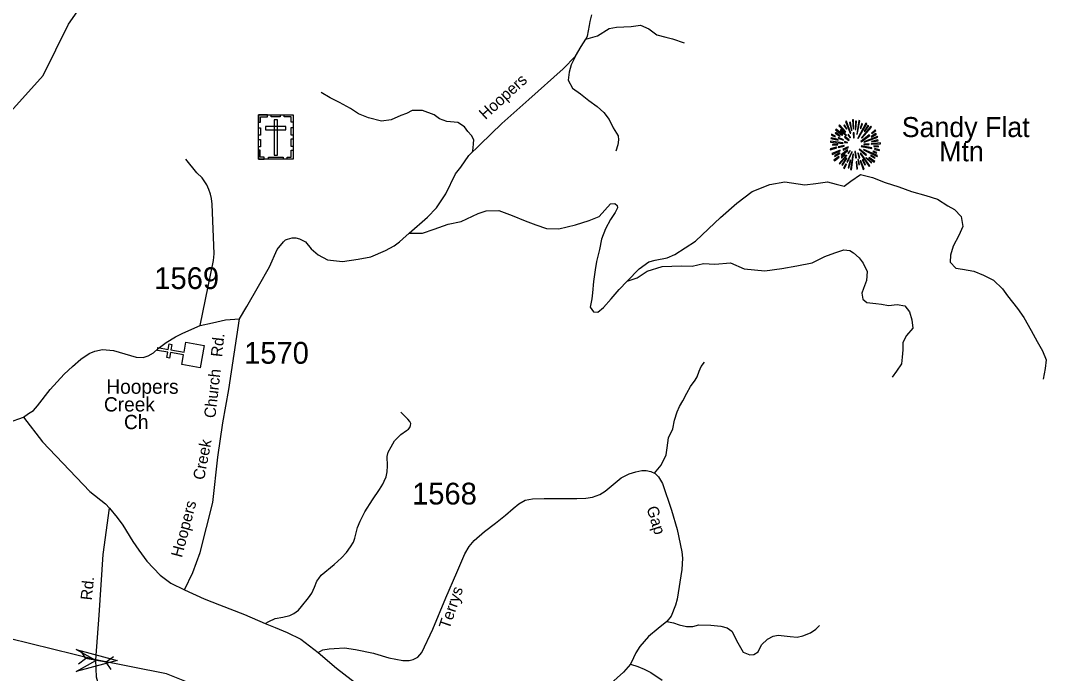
# Model space of a CAD drawing. Extents: x 884530 to 1028605, y 526725 to 653634.
# Drawn here: x 975676 to 981664, y 631442 to 635186 of the extents above; entities that cross this region are included whole.
import ezdxf

# ---------------------------------------------------------------- set-up
doc = ezdxf.new("R2010")
doc.units = 0
for name, color, linetype in [('Exist Cultural Cemetery CELL', 7, 'Continuous'), ('Exist Cultural Church CELL', 7, 'Continuous'), ('Exist Cultural Church Label', 7, 'Continuous'), ('Exist Geographical Mountain Summit CELL', 7, 'Continuous'), ('Exist Geographical Mountain Summit Label', 7, 'Continuous'), ('Exist Hydrographic Creek Single Shore', 7, 'Continuous'), ('Exist Road Non-System Type 51', 7, 'Continuous'), ('Exist Road Secondary Structure Pipe Attributed CELL', 7, 'Continuous'), ('Exist Road Secondary Structure Pipe CELL', 7, 'Continuous'), ('Exist Road Secondary Type 51 Attributed', 7, 'Continuous'), ('Exist Road Secondary Type 51 Label', 7, 'Continuous'), ('Exist Road Secondary Type 51 Number Label', 7, 'Continuous')]:
    doc.layers.add(name, color=color, linetype=linetype)

msp = doc.modelspace()

# ---------------------------------------------------------------- linework, layer by layer
at = {"layer": 'Exist Cultural Cemetery CELL'}
for points in [[(977038.8, 634647.3), (977237.8, 634647.3), (977237.8, 634392.7), (977038.8, 634392.7)], [(977038.8, 634604), (977050.1, 634604), (977050.1, 634636.2), (977090.7, 634636.2), (977090.7, 634647.3), (977038.8, 634647.3)], [(977112.8, 634647.3), (977164.7, 634647.3), (977164.7, 634635.9), (977112.8, 634635.9)], [(977147.8, 634618), (977129.1, 634618), (977129.1, 634415.2), (977147.8, 634415.2)], [(977237.9, 634604), (977226.6, 634604), (977226.6, 634636.1), (977186, 634636.1), (977186, 634647.3), (977237.9, 634647.3)], [(977038.7, 634529.8), (977038.7, 634573.2), (977050.1, 634573.2), (977050.1, 634529.8)], [(977079.6, 634579.3), (977079.6, 634560.6), (977197.3, 634560.6), (977197.3, 634579.3)], [(977226.5, 634530.9), (977226.5, 634574.2), (977237.9, 634574.2), (977237.9, 634530.9)], [(977038.7, 634462.6), (977038.7, 634505.9), (977050.1, 634505.9), (977050.1, 634462.6)], [(977226.5, 634465), (977226.5, 634508.3), (977237.9, 634508.3), (977237.9, 634465)], [(977071.8, 634392.7), (977071.8, 634404.2), (977049.8, 634404.2), (977049.8, 634444.6), (977038.7, 634444.6), (977038.7, 634392.7)], [(977204.7, 634392.7), (977204.7, 634404.2), (977226.7, 634404.2), (977226.7, 634444.6), (977237.8, 634444.6), (977237.8, 634392.7)], [(977096.2, 634404.2), (977181.1, 634404.2), (977181.1, 634392.8), (977096.2, 634392.8)]]:
    msp.add_lwpolyline(points, close=True, dxfattribs=at)
at = {"layer": 'Exist Cultural Church CELL'}
msp.add_lwpolyline([(976599.7, 633212.8), (976609.3, 633268.9), (976534.3, 633282), (976528.8, 633250.5), (976513.1, 633253.2), (976518.6, 633284.7), (976459.3, 633295), (976462.1, 633310.8), (976521.3, 633300.5), (976526.8, 633332), (976542.6, 633329.3), (976537.1, 633297.8), (976612.1, 633284.7), (976622.1, 633341.5), (976727, 633323.2), (976704.5, 633194.6)], close=True, dxfattribs=at)
at = {"layer": 'Exist Geographical Mountain Summit CELL'}
for points in [[(980448.1, 634617.3), (980452.1, 634565.3), (980455.3, 634565.7), (980453.9, 634618.4)], [(980476.1, 634534.8), (980491, 634611.9), (980485.5, 634613.7), (980472.8, 634535.6)], [(980350.7, 634559.9), (980390.3, 634529.4), (980392.5, 634531.6), (980354.3, 634564.3)], [(980371, 634584.6), (980407, 634547.2), (980410.3, 634549.7), (980375.1, 634589.4)], [(980379, 634557), (980411.7, 634527.9), (980413.9, 634530.1), (980381.9, 634562.1)], [(980398.6, 634586.1), (980414.2, 634564.3), (980416.1, 634565.7), (980402.6, 634590.1)], [(980409.5, 634607.9), (980435.7, 634541), (980438.6, 634542.1), (980414.6, 634610.4)], [(980443.3, 634555.9), (980445.9, 634556.6), (980436.8, 634604.6), (980432.4, 634603.5)], [(980464.1, 634563.2), (980468, 634563.2), (980471.7, 634610.4), (980466.2, 634610.4)], [(980479.3, 634513), (980482.2, 634511.2), (980530.9, 634595.9), (980525.4, 634599.5)], [(980493.8, 634570.1), (980497.1, 634568.9), (980506.6, 634595.9), (980501.9, 634597.7)], [(980500.4, 634514.5), (980502.6, 634512.3), (980558.2, 634576.6), (980554.2, 634581.4)], [(980537.8, 634586.1), (980516.7, 634552.6), (980519.7, 634551.5), (980542.1, 634582.8)], [(980558.2, 634542.5), (980560, 634539.9), (980582.9, 634556.2), (980579.2, 634559.9)], [(980322.3, 634489.8), (980394.3, 634482.8), (980394.6, 634485.8), (980322.3, 634494.8)], [(980324.9, 634510.8), (980366.3, 634501.4), (980367.4, 634504.7), (980326, 634515.6)], [(980327.8, 634530.1), (980350.3, 634521.4), (980351.4, 634524.3), (980329.2, 634535.2)], [(980349.6, 634541), (980375.4, 634524.6), (980377.6, 634527.2), (980352.5, 634545)], [(980366.3, 634513), (980396.8, 634501.1), (980397.9, 634503.2), (980368.5, 634517.1)], [(980402.6, 634518.5), (980427.7, 634499.5), (980429.8, 634502.5), (980405.2, 634521.7)], [(980403, 634488.7), (980420.1, 634486.5), (980420.5, 634488.7), (980403.7, 634493)], [(980422.3, 634531.6), (980436.1, 634515.2), (980438.2, 634517.4), (980425.5, 634534.5)], [(980453.5, 634543.9), (980454.9, 634514.8), (980457.5, 634515.2), (980457.5, 634544.3)], [(980497.1, 634494.5), (980498.9, 634492), (980547.6, 634527.9), (980544.4, 634532.3)], [(980514.1, 634491.6), (980515.3, 634489.4), (980593.4, 634518.1), (980591.6, 634522.8)], [(980558.2, 634519.6), (980585.8, 634534.5), (980582.9, 634539.5), (980556.8, 634522.1)], [(980560, 634491.6), (980596.7, 634498.1), (980595.2, 634503.6), (980558.6, 634493.8)], [(980320.9, 634452), (980322.3, 634446.9), (980358.3, 634457.4), (980356.1, 634460.7)], [(980330.6, 634424.3), (980333.2, 634419.7), (980378.7, 634439.6), (980377.2, 634444.3)], [(980334.4, 634472.3), (980364.1, 634473.8), (980364.1, 634477.4), (980333.2, 634477.4)], [(980366.7, 634463.3), (980367.7, 634458.5), (980400.8, 634466.9), (980400.1, 634470.5)], [(980384.4, 634417.8), (980387.4, 634414.1), (980421.9, 634442.5), (980420.1, 634445.1)], [(980394.3, 634449.1), (980396.5, 634444.3), (980425.2, 634459.6), (980424.1, 634462.9)], [(980416.1, 634377.9), (980420.5, 634376.1), (980447, 634434.5), (980444.5, 634435.3)], [(980423, 634427.2), (980426.2, 634424.3), (980436.4, 634440.7), (980434.6, 634442.1)], [(980463, 634436.4), (980466.9, 634399.3), (980471.3, 634399.6), (980466.2, 634437.1)], [(980487.4, 634448), (980525.8, 634412.7), (980528.4, 634417.1), (980489.2, 634450.2)], [(980498.5, 634465.1), (980559.3, 634453.1), (980560.4, 634457.4), (980499.6, 634468.7)], [(980512.3, 634445.5), (980590.5, 634407.3), (980592.3, 634412.7), (980513.9, 634448.3)], [(980513.1, 634478.9), (980513.1, 634476), (980543.3, 634476), (980544, 634481)], [(980556.4, 634477.8), (980608.7, 634481), (980609, 634485.8), (980556.8, 634481)], [(980565.8, 634435.3), (980586.9, 634427.2), (980588.7, 634431.6), (980567.3, 634438.5)], [(980571.3, 634465.8), (980597.8, 634463.6), (980597.8, 634467.9), (980571.7, 634469)], [(980575.3, 634448.7), (980603.6, 634441.4), (980604.3, 634446.9), (980576.3, 634453.1)], [(980341.9, 634387.6), (980344.8, 634383.6), (980373.2, 634404.7), (980370.6, 634408)], [(980348.1, 634408.4), (980377.2, 634425.1), (980375.1, 634428.7), (980345.9, 634413.4)], [(980372.9, 634368), (980375.7, 634365.5), (980416.5, 634413.1), (980413.5, 634415.2)], [(980388.2, 634399.3), (980407.4, 634417.4), (980404.1, 634419.7), (980383.7, 634402.5)], [(980412.8, 634399.3), (980387.8, 634360), (980391, 634357.5), (980416.8, 634397.1)], [(980427.7, 634342.6), (980439.7, 634385.4), (980436.1, 634385.8), (980423.3, 634343.6)], [(980437.5, 634332.4), (980442.2, 634331.3), (980454.9, 634420.7), (980451.7, 634421.5)], [(980469.1, 634377.9), (980472.8, 634335.4), (980476.8, 634336.4), (980473.5, 634377.9)], [(980479, 634427.6), (980487.7, 634397.8), (980491.7, 634399.6), (980481.1, 634428.7)], [(980488.8, 634361.1), (980483.3, 634391), (980480, 634391), (980484.4, 634360)], [(980493.5, 634425.4), (980544, 634350.6), (980547.6, 634353.5), (980496, 634426.5)], [(980493.5, 634382.6), (980510.9, 634332.8), (980515.3, 634334.6), (980496.4, 634383.3)], [(980504, 634388.4), (980520, 634358.9), (980524, 634361.1), (980507.7, 634389.8)], [(980525.8, 634399.6), (980556, 634370.5), (980559.3, 634373.1), (980528, 634402.1)], [(980542.5, 634400.3), (980573.1, 634374.5), (980576.3, 634378.2), (980544.4, 634402.9)], [(980551.6, 634411.3), (980576.7, 634398.2), (980579.2, 634401.9), (980553.8, 634415.2)], [(980397.9, 634340.8), (980402.6, 634337.9), (980413.5, 634362.6), (980410.3, 634364.8)]]:
    msp.add_lwpolyline(points, close=True, dxfattribs=at)
at = {"layer": 'Exist Hydrographic Creek Single Shore'}
for points in [[(975357, 631702.5), (975382.1, 632069.6), (975356, 632388.1), (975284.7, 632580.7), (975272.6, 632681.2), (975320.8, 632733.5), (975486.7, 632791.3), (975515.7, 632829), (975525.2, 632948.1), (975480.1, 633199.2), (975396.7, 633356.4), (975399.1, 633518.6), (975360.4, 633604.7), (975395.2, 633886.3), (975467.2, 634042.4), (975490.4, 634468.5), (975509.9, 634550.2), (975804.4, 634872.5), (975948.3, 635168.2), (976404.3, 635818.7), (976454.9, 635834.1)], [(981663.6, 626107.3), (981468.4, 626731.5), (981268.7, 626988.2), (981173.2, 627357.7), (980896.3, 627793.2), (980011.1, 628716.7), (979924.3, 628859.6), (979755.2, 629033.6), (979422.9, 629312.7), (979263, 629509.5), (978473.2, 630299.6), (978378.7, 630435.2), (978189.7, 630624.4), (978062.4, 630702.5), (977889.7, 630790.7), (977717.5, 630872.9), (977622.5, 631016), (977336.6, 631192.3), (976760.2, 631338.7), (976511.2, 631438.6), (976106.3, 631519.2), (975357, 631702.5)]]:
    msp.add_lwpolyline(points, dxfattribs=at)
at = {"layer": 'Exist Road Non-System Type 51'}
for points in [[(978918.4, 635080.8), (978986.1, 635100.9), (979053.1, 635141.8), (979093.9, 635150), (979178.9, 635154.9), (979231.9, 635162.4), (979279.5, 635140.4), (979326, 635106.7), (979378.1, 635093.6), (979415.8, 635082.8), (979483.1, 635060.3)], [(978858.8, 634984.3), (978834.8, 634934.1), (978823.2, 634891.6), (978816.3, 634845.9), (978841.6, 634799.9), (978888.5, 634767.4), (978935.1, 634729.8), (978983.9, 634695.3), (979022.3, 634660.4), (979052.3, 634619.2), (979075.5, 634573.1), (979103.7, 634526.8), (979105.7, 634502.6), (979101.7, 634474.4), (979089.6, 634438.1)], [(978267.2, 634432.1), (978271.2, 634456.3), (978273.1, 634482.5), (978275.2, 634502.6), (978261.1, 634528.8), (978240.9, 634550.9), (978222.8, 634577.2), (978184.5, 634603.4), (978120, 634609.4), (978077.7, 634623.5), (978047.5, 634647.7), (977980.8, 634671.9), (977920.7, 634672.7), (977888.2, 634653.7), (977856.5, 634642.5), (977801.5, 634617.5), (977745, 634611.4), (977670.5, 634629.6), (977614, 634651.7), (977567.1, 634683.3), (977505.2, 634718.3), (977450.8, 634744.5), (977398.3, 634774.7)], [(976704.6, 633438), (976781.7, 633809.9), (976784.7, 633848.9), (976772.7, 634134.2), (976769.7, 634167.2), (976763.7, 634191.3), (976754.2, 634219.1), (976743, 634245.3), (976715.7, 634284.4), (976685.5, 634314.4), (976622.5, 634392.5)], [(979155.4, 633692), (979225, 633762.4), (979280.4, 633802.9), (979315.3, 633812.2), (979385.3, 633825.1), (979429.6, 633845.3), (979547.5, 633922.3), (979623.1, 633991.6), (979690.8, 634056.8), (979784.5, 634138.9), (979872.5, 634207.4), (979974.3, 634246.5), (980061.1, 634262.2), (980176, 634245.8), (980237.6, 634253), (980305.3, 634261.4), (980354.2, 634248.2), (980401, 634237.7), (980439.8, 634265.4), (980495.5, 634305), (980564.3, 634287.5), (980635.6, 634258.2), (980714.4, 634233.4), (980787.8, 634207.4), (980869.8, 634183.3), (980937.1, 634162.5), (980995.1, 634124.9), (981034.8, 634103.3), (981072, 634063.2), (981081.5, 634006.7), (981058.8, 633953.9), (981026.8, 633893.9), (981011.9, 633841.1), (981009.5, 633801.4), (981042.4, 633767), (981080, 633761), (981144.8, 633748.6), (981200.5, 633726.9), (981257.3, 633697.3), (981310.6, 633648.9), (981338.7, 633607.2), (981395.1, 633534.8), (981433.1, 633483.1), (981474.7, 633409.5), (981508.4, 633345.4), (981539.9, 633292.2), (981559.5, 633241.3), (981554.4, 633190.9), (981544, 633128.8)], [(977904.2, 633967.8), (977981.5, 633968.1), (978047.7, 633991.5), (978128, 634019.4), (978202, 634034.8), (978301.2, 634081.1), (978347, 634096.5), (978419.8, 634097.1), (978495.1, 634068.8), (978569.2, 634037.9), (978631, 634016.3), (978692.6, 633994.7), (978763.6, 633991.6), (978859.3, 634016.3), (978936.5, 634040.9), (978995, 634062.6), (979059.2, 634135.6), (979084.8, 634138.8), (979098, 634126.8), (979100, 634112.8), (979086, 634085.9), (979060.7, 634045.5), (979031.5, 633992.2), (979007.8, 633932.9), (978997.1, 633873.6), (978979.9, 633804.8), (978972.5, 633756.9), (978961.4, 633690.5), (978955.9, 633626), (978952.2, 633590.9), (978942.9, 633543), (978963.2, 633515.4), (978987.2, 633513.5), (979020.4, 633541.2), (979064.3, 633591.6), (979109.7, 633644), (979155.4, 633692)], [(979155.4, 633692), (979212.1, 633710.7), (979270.5, 633749.7), (979356.3, 633775.7), (979466.5, 633780.8), (979529.2, 633779), (979593.7, 633793.7), (979658.3, 633790.1), (979748.6, 633797.4), (979827.8, 633762.4), (979945, 633750.6), (980043.2, 633765.4), (980128.8, 633779.8), (980217.2, 633797.4), (980289.3, 633834.6), (980347.8, 633855.1), (980399, 633871.9), (980433.5, 633867.5), (980454.6, 633855.1), (980487.1, 633825.8), (980510.7, 633795.4), (980533.1, 633747.8), (980528.4, 633696), (980511.8, 633649.9), (980502.7, 633622.4), (980509, 633588.8), (980531.9, 633569.2), (980583.2, 633564.8), (980614.8, 633560), (980655.6, 633551.6), (980705.4, 633557.7), (980749.7, 633550.4), (980775.4, 633515.4), (980790.2, 633471.1), (980795.7, 633423.2), (980758.8, 633380.8), (980738.6, 633340.2), (980738.6, 633297.8), (980734.5, 633254.9), (980730.9, 633217.7), (980702.1, 633174.9), (980675.8, 633141.1)], [(979312.6, 632590.4), (979349.8, 632635.9), (979380, 632694.9), (979385.7, 632736.1), (979393.3, 632792), (979416.7, 632843.7), (979426.5, 632894.1), (979441.6, 632942.4), (979456.8, 632972.1), (979474.7, 633004.5), (979498.9, 633048.7), (979518.9, 633087.4), (979545.9, 633123.3), (979557.6, 633143.3), (979569.3, 633175), (979581.1, 633202.7), (979599.7, 633226.8)], [(977077.2, 631726.9), (977097.9, 631739.3), (977134.2, 631755.9), (977179.8, 631764.2), (977220.2, 631773.5), (977243, 631783.9), (977268.9, 631803.6), (977285.5, 631824.3), (977325.9, 631875.1), (977345.6, 631901), (977360.1, 631935.3), (977373.6, 631969.5), (977385, 631986.1), (977399.5, 632003.7), (977474.1, 632065.9), (977516.1, 632103.2), (977544.1, 632135.3), (977566.9, 632166.4), (977584.5, 632194.4), (977592.8, 632217.3), (977608.3, 632277.4), (977623.9, 632314.7), (977649.8, 632367.6), (977694.4, 632436), (977734.8, 632496.1), (977752.4, 632527.2), (977760.7, 632544.9), (977772.1, 632568.7), (977777.3, 632596.7), (977780.4, 632633), (977778.3, 632684.8), (977783.5, 632709.7), (977800.1, 632740.8), (977819.8, 632775), (977857.1, 632812.3), (977888.2, 632835.2), (977899.6, 632843.4), (977908.9, 632851.7), (977911, 632863.1), (977914.1, 632874.6), (977908.9, 632886), (977897.5, 632900.5), (977857.1, 632940.9)], [(979383.6, 631738.6), (979420.6, 631730.6), (979454.1, 631719.4), (979496, 631709.6), (979532.9, 631709.6), (979567.5, 631718.8), (979634.9, 631717.2), (979692.9, 631711), (979728.7, 631702.1), (979755.7, 631683.4), (979790.2, 631615.1), (979821.4, 631561.9), (979859, 631546.8), (979882.1, 631548.6), (979906.6, 631564.6), (979926.8, 631605.1), (979960.2, 631637.8), (979993.7, 631654.6), (980022.2, 631660.1), (980091.3, 631651.8), (980131, 631649), (980163.8, 631655.9), (980207, 631673.4), (980238.4, 631693.6), (980260, 631715.9)], [(979174.6, 631494), (979216.9, 631479.3), (979253.6, 631464.1), (979291.7, 631445.7), (979356.6, 631400.9)]]:
    msp.add_lwpolyline(points, dxfattribs=at)
at = {"layer": 'Exist Road Secondary Structure Pipe Attributed CELL'}
msp.add_lwpolyline([(975992.7, 631578.6), (976228.3, 631515.5), (975992.7, 631452.4), (976106.3, 631515.5)], close=True, dxfattribs=at)
at = {"layer": 'Exist Road Secondary Structure Pipe CELL'}
for p, q in [((976018.8, 631568.3), (976046.8, 631526)), ((976006, 631495.7), (976046.8, 631526)), ((976165.9, 631505), (976046.8, 631526)), ((976206.7, 631535.2), (976165.9, 631505)), ((976193.9, 631462.6), (976165.9, 631505))]:
    msp.add_line(p, q, dxfattribs=at)
at = {"layer": 'Exist Road Secondary Type 51 Attributed'}
for points in [[(976930.5, 633475.5), (976971.9, 633546.1), (977040, 633662.9), (977102.3, 633774), (977147.4, 633873.9), (977183, 633917.8), (977194.9, 633928.5), (977205.1, 633933.5), (977233.3, 633940.5), (977253.1, 633941.6), (977274.5, 633934.5), (977309.3, 633917.1), (977342.2, 633877.1), (977382.6, 633842.6), (977435.1, 633814.1), (977521.7, 633805.9), (977611.6, 633819), (977683.5, 633832), (977768.5, 633868), (977817.5, 633895.8), (977848.6, 633918.1), (977868.5, 633936), (977904.2, 633967.8), (978009.7, 634058.8), (978060.3, 634113.6), (978114.3, 634192.8), (978170.8, 634308.1), (978200.1, 634346.1), (978246.4, 634412.6), (978311.1, 634476.3), (978436.9, 634597.3), (978591.5, 634734.6), (978787.5, 634910), (978858.8, 634984.3), (978891.2, 635040), (978918.4, 635080.8), (978926.9, 635098.6), (978938.7, 635158.9), (978942.5, 635181.7), (978951.9, 635221.3)], [(975689.9, 632910.7), (975719, 632932.6), (975748.8, 632950.6), (975770.7, 632977.3), (975843.3, 633070.1), (975924.8, 633157.7), (975972.3, 633202.2), (976019.8, 633244.6), (976067.2, 633276.1), (976099.9, 633290.8), (976144, 633300.6), (976207.8, 633294.1), (976337.8, 633255.7), (976377.7, 633254.8), (976405.5, 633263), (976436.6, 633281), (976464.3, 633305.5), (976510.1, 633339.9), (976564, 633372.6), (976604.9, 633393.8), (976704.6, 633438), (976774.9, 633452.7), (976850.2, 633470.6), (976930.5, 633475.5)], [(976614.8, 631919.5), (976662.7, 632020.3), (976704.6, 632134.8), (976776.7, 632421.5), (976806.9, 632680.9), (976835.7, 632878.2), (976869.6, 633070.1), (976898.9, 633273.4), (976930.5, 633475.5)], [(975517.4, 632850.4), (975689.9, 632910.7)], [(975689.9, 632910.7), (975799.3, 632769.5), (976071.5, 632484.2), (976160.4, 632414.4), (976184.9, 632389.9)], [(977382.2, 631561), (977409.6, 631575.5), (977444.9, 631582.2), (977474.3, 631583.2), (977533.3, 631587.2), (977596.2, 631578.1), (977700.3, 631555.8), (977705, 631554.8), (977787.4, 631530.9), (977868.4, 631514.1), (977904, 631514.3), (977926.8, 631520), (977953.7, 631534), (977976.5, 631561.5), (978039.2, 631693.7), (978115.6, 631874.6), (978178.5, 632020.6), (978223.7, 632126), (978249.1, 632169), (978277.6, 632204.3), (978336.6, 632255.6), (978400.4, 632302.8), (978457.4, 632349.4), (978500.4, 632386.2), (978533.5, 632414.7), (978570.3, 632434.4), (978611.8, 632441.7), (978679.2, 632443.8), (978793.2, 632443.8), (978865.7, 632444.8), (978918.6, 632445.9), (978956.4, 632452.1), (978999.4, 632467.6), (979029.4, 632486.3), (979120.6, 632564), (979166.2, 632586.9), (979205.1, 632598.3), (979238.8, 632605.5), (979264.7, 632604.5), (979291.1, 632599.8), (979316, 632587.4), (979335.7, 632568.7), (979358.5, 632529.8), (979410, 632377.9)], [(975630.7, 629585.6), (975697.9, 629680.5), (975781.2, 629832.5), (975907.5, 630022.2), (975961, 630088), (976014.9, 630126.8), (976081.9, 630171), (976114.6, 630193.9), (976143.4, 630226.7), (976153.8, 630274), (976166.9, 630328), (976174.7, 630418), (976225.7, 630911.7), (976230.6, 630988.6), (976227.4, 631050.7), (976212.7, 631101.4), (976202.8, 631142.3), (976132.6, 631338.5), (976109.7, 631418.6), (976106.3, 631519.2), (976125.8, 631774.8), (976147.7, 632124), (976184.9, 632389.9)], [(976184.9, 632389.9), (976227.4, 632335.9), (976260.1, 632291.8), (976317.3, 632196.9), (976353.2, 632147.9), (976399, 632084.1), (976475.8, 632004), (976536.9, 631958.5), (976614.8, 631919.5)], [(979410, 632377.9), (979442.9, 632267), (979470, 632138.6), (979472.6, 632102.5), (979468.9, 632037.4), (979442.4, 631866.8), (979433.1, 631831.6), (979407.2, 631769.9), (979383.6, 631738.6), (979333.1, 631698.3), (979277.7, 631652.7), (979227.4, 631595.2), (979205.1, 631558.4), (979192.2, 631529.9), (979174.6, 631494), (979133.6, 631448.5), (979061.1, 631383.2)], [(976614.8, 631919.5), (976726.8, 631869.1), (976815.5, 631834.1), (976959.6, 631779), (977077.2, 631726.9), (977134.3, 631704.7), (977203.1, 631676.3), (977282.7, 631637.2), (977382.2, 631561)], [(977382.2, 631561), (977486.4, 631469.8), (977570.5, 631406), (977635.8, 631358.3), (977792.5, 631261.9), (977869, 631219.2), (977922.1, 631193.3), (977974.7, 631172.7), (978026, 631159.8), (978156.1, 631145.1), (978238.2, 631139.5), (978313.3, 631131.2), (978353.2, 631124), (978411.9, 631095.1), (978478.9, 631058.2), (978533.3, 631008.2), (978592.9, 630957.1), (978614.6, 630928.6), (978630.5, 630900.4), (978653.5, 630857.5)]]:
    msp.add_lwpolyline(points, dxfattribs=at)

# ---------------------------------------------------------------- texts
at = {"layer": 'Exist Cultural Church Label'}
for s, p in [('Hoopers', (976166.2, 633045.7)), ('Creek', (976152.5, 632944)), ('Ch', (976267.7, 632842.6))]:
    msp.add_text(s, height=82.02, dxfattribs=at).set_placement(p)
at = {"layer": 'Exist Geographical Mountain Summit Label'}
for s, p in [('Sandy Flat', (980731.5, 634519.2)), ('Mtn', (980946.4, 634379.9))]:
    msp.add_text(s, height=114.83, dxfattribs=at).set_placement(p)
at = {"layer": 'Exist Road Secondary Type 51 Label'}
for s, rotation, p in [('Hoopers', 42.21612, (978341.6, 634616.1)), ('Rd.', 83.79817, (976830.2, 633254.5)), ('Church', 83.61543, (976791.7, 632903.6)), ('Creek', 79.31617, (976727.1, 632547.5)), ('Hoopers', 75.21641, (976599.4, 632102)), ('Gap', 287.28438, (979265.8, 632389.7)), ('Rd.', 84.04329, (976082.7, 631858.4)), ('Terrys', 71.1356, (978134.8, 631690.4))]:
    msp.add_text(s, height=65.62, rotation=rotation, dxfattribs=at).set_placement(p)
at = {"layer": 'Exist Road Secondary Type 51 Number Label'}
for s, p in [('1569', (976441.3, 633647)), ('1570', (976956.8, 633218.1)), ('1568', (977920.9, 632410.1))]:
    msp.add_text(s, height=125, dxfattribs=at).set_placement(p)

doc.saveas('drawing.dxf')
